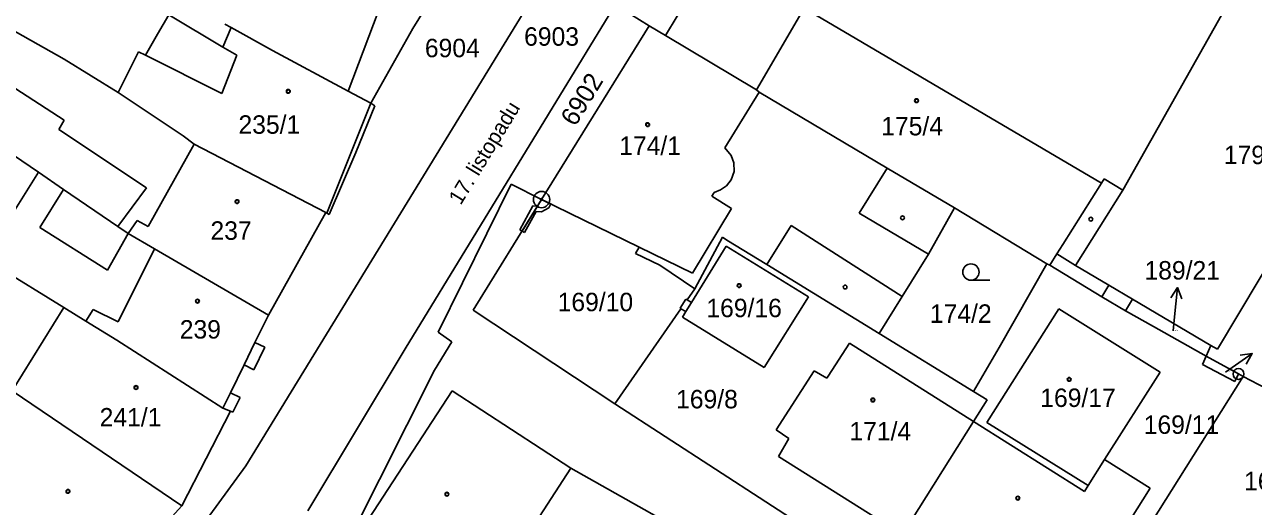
# Model space of a CAD drawing. Extents: x -593183 to -588034, y -1130415 to -1124994.
# Drawn here: x -590821.2 to -590708, y -1128678.2 to -1128633.8 of the extents above; entities that cross this region are included whole.
import ezdxf

# ---------------------------------------------------------------- set-up
doc = ezdxf.new("R2010")
doc.units = 0
for name, color, linetype in [('Vrstva 1', 7, 'Continuous'), ('Vrstva 15', 7, 'Continuous'), ('Vrstva 16', 7, 'Continuous'), ('Vrstva 18', 7, 'Continuous'), ('Vrstva 19', 7, 'Continuous'), ('Vrstva 24', 7, 'Continuous'), ('Vrstva 25', 7, 'Continuous'), ('Vrstva 27', 7, 'Continuous'), ('Vrstva 4', 7, 'Continuous')]:
    doc.layers.add(name, color=color, linetype=linetype)

msp = doc.modelspace()

# ---------------------------------------------------------------- linework, layer by layer
at = {"layer": 'Vrstva 1'}
for p, q in [((-590748.53, -1128588.99), (-590800.8, -1128674.42)), ((-590742.72, -1128592.53), (-590786.14, -1128663.64)), ((-590749.13, -1128613.21), (-590762.15, -1128634.77)), ((-590841.16, -1128623.63), (-590817.53, -1128636.95)), ((-590779.06, -1128623.81), (-590785.41, -1128634.11)), ((-590787.06, -1128628.43), (-590791.37, -1128639.9)), ((-590709.85, -1128630.98), (-590720.02, -1128649.03)), ((-590766.33, -1128632.23), (-590763.65, -1128633.87)), ((-590749.36, -1128632.26), (-590753.76, -1128639.78)), ((-590749.36, -1128632.26), (-590721.99, -1128648.38)), ((-590807.9, -1128632.86), (-590808.93, -1128634.63)), ((-590808.93, -1128634.63), (-590810.06, -1128636.58)), ((-590802.73, -1128633.73), (-590802.16, -1128634.03)), ((-590802.16, -1128634.03), (-590798.36, -1128636.16)), ((-590785.41, -1128634.11), (-590789.3, -1128641.01)), ((-590763.65, -1128633.87), (-590773.56, -1128649.88)), ((-590763.65, -1128633.87), (-590762.15, -1128634.77)), ((-590762.15, -1128634.77), (-590753.76, -1128639.78)), ((-590817.53, -1128636.95), (-590812.57, -1128640.02)), ((-590810.7, -1128636.26), (-590812.57, -1128640.02)), ((-590810.7, -1128636.26), (-590810.06, -1128636.58)), ((-590798.36, -1128636.16), (-590791.37, -1128639.9)), ((-590711.29, -1128663.68), (-590695.84, -1128637.73)), ((-590812.57, -1128640.02), (-590806.58, -1128644.01)), ((-590791.37, -1128639.9), (-590789.3, -1128641.01)), ((-590753.76, -1128639.78), (-590753.51, -1128639.99)), ((-590753.51, -1128639.99), (-590741.72, -1128647)), ((-590789.3, -1128641.01), (-590793.33, -1128651.14)), ((-590826.8, -1128642.66), (-590819.91, -1128647.37)), ((-590806.58, -1128644.01), (-590805.56, -1128644.79)), ((-590805.56, -1128644.79), (-590793.43, -1128651.08)), ((-590741.72, -1128647), (-590735.51, -1128650.63)), ((-590819.91, -1128647.37), (-590824.89, -1128655.3)), ((-590819.91, -1128647.37), (-590817.59, -1128648.95)), ((-590721.99, -1128648.38), (-590725.55, -1128654.03)), ((-590721.72, -1128647.96), (-590721.99, -1128648.38)), ((-590721.72, -1128647.96), (-590720.02, -1128649.03)), ((-590817.59, -1128648.95), (-590812.58, -1128652.37)), ((-590776.37, -1128648.47), (-590783.09, -1128662.09)), ((-590776.37, -1128648.47), (-590773.56, -1128649.88)), ((-590773.56, -1128649.88), (-590779.87, -1128660.07)), ((-590773.56, -1128649.88), (-590764.58, -1128654.28)), ((-590735.51, -1128650.63), (-590737.92, -1128654.91)), ((-590735.51, -1128650.63), (-590727.01, -1128655.79)), ((-590793.43, -1128651.08), (-590798.72, -1128660.54)), ((-590793.43, -1128651.08), (-590793.33, -1128651.14)), ((-590812.58, -1128652.37), (-590811.65, -1128653.01)), ((-590811.65, -1128653.01), (-590809.23, -1128654.42)), ((-590756.88, -1128653.36), (-590759.45, -1128658.1)), ((-590756.88, -1128653.36), (-590756.48, -1128653.61)), ((-590756.48, -1128653.61), (-590752.8, -1128655.87)), ((-590725.55, -1128654.03), (-590726.08, -1128654.88)), ((-590809.23, -1128654.42), (-590798.72, -1128660.54)), ((-590764.58, -1128654.28), (-590764.92, -1128654.84)), ((-590764.92, -1128654.84), (-590762.68, -1128655.93)), ((-590756.55, -1128654.17), (-590759.75, -1128659.36)), ((-590756.55, -1128654.17), (-590748.98, -1128658.84)), ((-590737.92, -1128654.91), (-590740.34, -1128658.8)), ((-590726.08, -1128654.88), (-590726.75, -1128655.94)), ((-590824.89, -1128655.3), (-590817.58, -1128659.84)), ((-590762.68, -1128655.93), (-590759.45, -1128658.1)), ((-590752.8, -1128655.87), (-590742.46, -1128662.22)), ((-590727.01, -1128655.79), (-590731.4, -1128663.51)), ((-590727.01, -1128655.79), (-590726.75, -1128655.94)), ((-590726.75, -1128655.94), (-590721.96, -1128658.83)), ((-590759.45, -1128658.1), (-590760.15, -1128659.11)), ((-590760.26, -1128659.05), (-590760.78, -1128659.9)), ((-590760.26, -1128659.05), (-590760.15, -1128659.11)), ((-590760.15, -1128659.11), (-590759.75, -1128659.36)), ((-590748.98, -1128658.84), (-590753.06, -1128665.37)), ((-590740.34, -1128658.8), (-590742.46, -1128662.22)), ((-590721.96, -1128658.83), (-590719.77, -1128660.13)), ((-590719.77, -1128660.13), (-590719.12, -1128659.05)), ((-590719.12, -1128659.05), (-590711.9, -1128663.32)), ((-590817.58, -1128659.84), (-590822.32, -1128667.51)), ((-590817.58, -1128659.84), (-590815.53, -1128661.1)), ((-590798.72, -1128660.54), (-590799.96, -1128663.05)), ((-590779.87, -1128660.07), (-590766.8, -1128668.7)), ((-590760.72, -1128659.94), (-590766.8, -1128668.7)), ((-590760.78, -1128659.9), (-590760.72, -1128659.94)), ((-590760.72, -1128659.94), (-590760.27, -1128660.21)), ((-590760.27, -1128660.21), (-590760.59, -1128660.72)), ((-590760.59, -1128660.72), (-590753.06, -1128665.37)), ((-590725.91, -1128659.94), (-590732.53, -1128670.41)), ((-590716.59, -1128665.77), (-590725.91, -1128659.94)), ((-590717.2, -1128661.59), (-590719.77, -1128660.13)), ((-590815.53, -1128661.1), (-590812.69, -1128662.85)), ((-590712.33, -1128664.3), (-590717.2, -1128661.59)), ((-590812.69, -1128662.85), (-590802.93, -1128669.11)), ((-590799.96, -1128663.05), (-590799.06, -1128663.49)), ((-590781.84, -1128663), (-590783.41, -1128665.61)), ((-590783.09, -1128662.09), (-590781.84, -1128663)), ((-590745.19, -1128663.12), (-590747.17, -1128666.15)), ((-590745.19, -1128663.12), (-590733.78, -1128670.33)), ((-590742.46, -1128662.22), (-590733.77, -1128667.56)), ((-590799.06, -1128663.49), (-590800.07, -1128665.56)), ((-590786.14, -1128663.64), (-590795.08, -1128678.56)), ((-590731.4, -1128663.51), (-590733.77, -1128667.56)), ((-590712.33, -1128664.3), (-590711.9, -1128663.32)), ((-590711.9, -1128663.32), (-590711.29, -1128663.68)), ((-590800.97, -1128665.12), (-590802.22, -1128667.68)), ((-590800.97, -1128665.12), (-590800.07, -1128665.56)), ((-590712.67, -1128665.08), (-590712.33, -1128664.3)), ((-590709.71, -1128666.65), (-590712.67, -1128665.08)), ((-590709.36, -1128665.95), (-590712.33, -1128664.3)), ((-590783.41, -1128665.61), (-590791.31, -1128681.29)), ((-590748.44, -1128665.65), (-590751.96, -1128671.11)), ((-590748.44, -1128665.65), (-590747.29, -1128666.33)), ((-590747.17, -1128666.15), (-590747.29, -1128666.33)), ((-590708.94, -1128666.18), (-590726.87, -1128694.69)), ((-590716.59, -1128665.77), (-590721.69, -1128673.84)), ((-590709.36, -1128665.95), (-590709.71, -1128666.65)), ((-590708.94, -1128666.18), (-590709.36, -1128665.95)), ((-590693.4, -1128674.29), (-590708.94, -1128666.18)), ((-590822.32, -1128667.51), (-590806.71, -1128678.11)), ((-590781.8, -1128667.52), (-590790.95, -1128681.55)), ((-590781.8, -1128667.52), (-590770.87, -1128674.62)), ((-590733.77, -1128667.56), (-590732.52, -1128668.33)), ((-590802.22, -1128667.68), (-590801.33, -1128668.12)), ((-590801.33, -1128668.12), (-590801.99, -1128669.48)), ((-590766.8, -1128668.7), (-590742.73, -1128684.33)), ((-590732.52, -1128668.33), (-590733.78, -1128670.33)), ((-590802.23, -1128669.39), (-590806.71, -1128678.11)), ((-590802.93, -1128669.11), (-590802.23, -1128669.39)), ((-590802.23, -1128669.39), (-590801.99, -1128669.48)), ((-590733.78, -1128670.33), (-590740.35, -1128680.77)), ((-590733.78, -1128670.33), (-590723.56, -1128676.79)), ((-590723.21, -1128676.24), (-590732.53, -1128670.41)), ((-590751.96, -1128671.11), (-590750.77, -1128671.89)), ((-590750.77, -1128671.89), (-590751.75, -1128673.57)), ((-590800.8, -1128674.42), (-590804.12, -1128678.96)), ((-590751.75, -1128673.57), (-590741.78, -1128679.82)), ((-590721.69, -1128673.84), (-590723.21, -1128676.24)), ((-590721.69, -1128673.84), (-590717.51, -1128676.48)), ((-590770.87, -1128674.62), (-590780.93, -1128690.14)), ((-590770.87, -1128674.62), (-590754.51, -1128683.83)), ((-590723.21, -1128676.24), (-590723.56, -1128676.79)), ((-590717.51, -1128676.48), (-590719.38, -1128679.44)), ((-590806.71, -1128678.11), (-590817.88, -1128690.41))]:
    msp.add_line(p, q, dxfattribs=at)
at = {"layer": 'Vrstva 16'}
msp.add_line((-590715.37, -1128661.99), (-590715.28, -1128660.98), dxfattribs=at)
at = {"layer": 'Vrstva 24'}
for centre, radius in [((-590773.56, -1128649.88), 0.75), ((-590773.56, -1128649.88), 0.0903), ((-590709.36, -1128665.95), 0.5), ((-590709.36, -1128665.95), 0.0327)]:
    msp.add_circle(centre, radius, dxfattribs=at)
at = {"layer": 'Vrstva 25'}
for p, q in [((-590732.26, -1128657.31), (-590734.01, -1128657.31)), ((-590715.28, -1128660.98), (-590714.99, -1128657.99)), ((-590710.57, -1128665.77), (-590708.1, -1128664.07))]:
    msp.add_line(p, q, dxfattribs=at)
for points in [[(-590715.58, -1128658.94), (-590714.99, -1128657.99), (-590714.59, -1128659.04)], [(-590709.21, -1128664.22), (-590708.1, -1128664.07), (-590708.64, -1128665.05)]]:
    msp.add_lwpolyline(points, dxfattribs=at)
for centre, radius in [((-590796.89, -1128639.91), 0.175), ((-590796.89, -1128639.91), 0.15), ((-590739.02, -1128640.77), 0.175), ((-590739.02, -1128640.77), 0.15), ((-590763.79, -1128642.98), 0.175), ((-590763.79, -1128642.98), 0.15), ((-590801.61, -1128650.07), 0.175), ((-590801.61, -1128650.07), 0.15), ((-590740.31, -1128651.56), 0.175), ((-590722.96, -1128651.69), 0.175), ((-590734.01, -1128656.56), 0.75), ((-590755.36, -1128657.81), 0.175), ((-590755.36, -1128657.81), 0.15), ((-590745.6, -1128657.94), 0.175), ((-590805.26, -1128659.24), 0.175), ((-590805.26, -1128659.24), 0.15), ((-590724.96, -1128666.45), 0.175), ((-590724.96, -1128666.45), 0.15), ((-590810.92, -1128667.2), 0.175), ((-590810.92, -1128667.2), 0.15), ((-590743.04, -1128668.35), 0.175), ((-590743.04, -1128668.35), 0.15), ((-590817.19, -1128676.77), 0.175), ((-590817.19, -1128676.77), 0.15), ((-590782.28, -1128677.03), 0.175), ((-590782.28, -1128677.03), 0.15), ((-590729.69, -1128677.39), 0.175), ((-590729.69, -1128677.39), 0.15)]:
    msp.add_circle(centre, radius, dxfattribs=at)
at = {"layer": 'Vrstva 27'}
for p, q in [((-590775.57, -1128652.68), (-590774.35, -1128650.47)), ((-590775.36, -1128652.79), (-590773.94, -1128650.49)), ((-590773.94, -1128650.49), (-590775.36, -1128652.79)), ((-590774.35, -1128650.47), (-590773.94, -1128650.49)), ((-590773.94, -1128650.49), (-590773.56, -1128649.88)), ((-590772.9, -1128650.64), (-590773.58, -1128651)), ((-590773.56, -1128649.88), (-590772.72, -1128650.29)), ((-590772.72, -1128650.29), (-590772.9, -1128650.64)), ((-590774.07, -1128650.99), (-590775.13, -1128652.92)), ((-590773.58, -1128651), (-590774.07, -1128650.99)), ((-590775.36, -1128652.79), (-590775.57, -1128652.68)), ((-590775.13, -1128652.92), (-590775.36, -1128652.79))]:
    msp.add_line(p, q, dxfattribs=at)
at = {"layer": 'Vrstva 4'}
for p, q in [((-590807.9, -1128632.86), (-590802.91, -1128635.83)), ((-590829.52, -1128634.78), (-590817.55, -1128642.58)), ((-590802.16, -1128634.03), (-590802.91, -1128635.83)), ((-590802.91, -1128635.83), (-590801.63, -1128636.59)), ((-590810.06, -1128636.58), (-590803, -1128640.1)), ((-590801.63, -1128636.59), (-590803, -1128640.1)), ((-590753.51, -1128639.99), (-590756.67, -1128645.13)), ((-590788.92, -1128641.25), (-590790.68, -1128645.55)), ((-590789.3, -1128641.01), (-590788.92, -1128641.25)), ((-590817.55, -1128642.58), (-590818.04, -1128643.44)), ((-590818.04, -1128643.44), (-590809.96, -1128648.79)), ((-590805.56, -1128644.79), (-590809.8, -1128652.35)), ((-590790.68, -1128645.55), (-590793.13, -1128651.26)), ((-590756.67, -1128645.13), (-590756.1, -1128645.83)), ((-590756.1, -1128645.83), (-590755.85, -1128646.49)), ((-590755.85, -1128646.49), (-590755.81, -1128647.29)), ((-590741.72, -1128647), (-590744.3, -1128651.14)), ((-590756.08, -1128648.08), (-590756.51, -1128648.61)), ((-590755.81, -1128647.29), (-590756.08, -1128648.08)), ((-590817.59, -1128648.95), (-590819.77, -1128652.47)), ((-590809.96, -1128648.79), (-590812.58, -1128652.37)), ((-590757.89, -1128649.58), (-590757.66, -1128649.22)), ((-590757.08, -1128649), (-590757.66, -1128649.22)), ((-590756.51, -1128648.61), (-590757.08, -1128649)), ((-590720.02, -1128649.03), (-590724.39, -1128655.95)), ((-590757.89, -1128649.58), (-590756.06, -1128650.7)), ((-590810.82, -1128651.8), (-590811.65, -1128653.01)), ((-590810.82, -1128651.8), (-590809.8, -1128652.35)), ((-590793.33, -1128651.14), (-590793.13, -1128651.26)), ((-590756.06, -1128650.7), (-590759.67, -1128656.67)), ((-590744.3, -1128651.14), (-590737.92, -1128654.91)), ((-590819.77, -1128652.47), (-590813.56, -1128656.39)), ((-590750.58, -1128652.26), (-590752.8, -1128655.87)), ((-590750.58, -1128652.26), (-590740.34, -1128658.8)), ((-590811.65, -1128653.01), (-590813.56, -1128656.39)), ((-590809.23, -1128654.42), (-590812.57, -1128661.15)), ((-590759.67, -1128656.67), (-590764.58, -1128654.28)), ((-590726.08, -1128654.88), (-590724.39, -1128655.95)), ((-590724.39, -1128655.95), (-590721.32, -1128657.76)), ((-590721.32, -1128657.76), (-590721.96, -1128658.83)), ((-590721.32, -1128657.76), (-590719.12, -1128659.05)), ((-590759.75, -1128659.36), (-590760.27, -1128660.21)), ((-590814.87, -1128660.01), (-590815.53, -1128661.1)), ((-590814.87, -1128660.01), (-590812.57, -1128661.15)), ((-590799.96, -1128663.05), (-590800.97, -1128665.12)), ((-590802.22, -1128667.68), (-590802.93, -1128669.11))]:
    msp.add_line(p, q, dxfattribs=at)

# ---------------------------------------------------------------- texts
at = {"layer": 'Vrstva 15'}
msp.add_text('17. listopadu', height=1.4, rotation=58.5721, dxfattribs=at).set_placement((-590781.01, -1128650.46))
at = {"layer": 'Vrstva 16'}
msp.add_text('189/21', height=1.7, dxfattribs=at).set_placement((-590718.02, -1128657.25))
at = {"layer": 'Vrstva 18'}
for s, height, p in [('6903', 1.7, (-590775.17, -1128635.71)), ('6904', 1.7, (-590784.31, -1128636.77)), ('169/10', 1.7, (-590772.08, -1128660.17)), ('174/2', 1.7, (-590737.79, -1128661.24)), ('189/21', 0.1, (-590715.37, -1128661.99)), ('169/19', 0.1, (-590710.57, -1128665.77)), ('169/8', 1.7, (-590761.17, -1128669.12)), ('169/11', 1.7, (-590718.09, -1128671.47)), ('169/12', 1.7, (-590708.85, -1128676.66))]:
    msp.add_text(s, height=height, dxfattribs=at).set_placement(p)
msp.add_text('6902', height=1.7, rotation=58.452, dxfattribs=at).set_placement((-590770.46, -1128643.23))
at = {"layer": 'Vrstva 19'}
for s, p in [('235/1', (-590801.48, -1128643.82)), ('175/4', (-590742.27, -1128643.97)), ('174/1', (-590766.41, -1128645.77)), ('179/2', (-590710.71, -1128646.62)), ('237', (-590804.06, -1128653.59)), ('169/16', (-590758.38, -1128660.72)), ('239', (-590806.89, -1128662.69)), ('169/17', (-590727.62, -1128668.99)), ('241/1', (-590814.27, -1128670.79)), ('171/4', (-590745.2, -1128672.07))]:
    msp.add_text(s, height=1.7, dxfattribs=at).set_placement(p)

doc.saveas('drawing.dxf')
